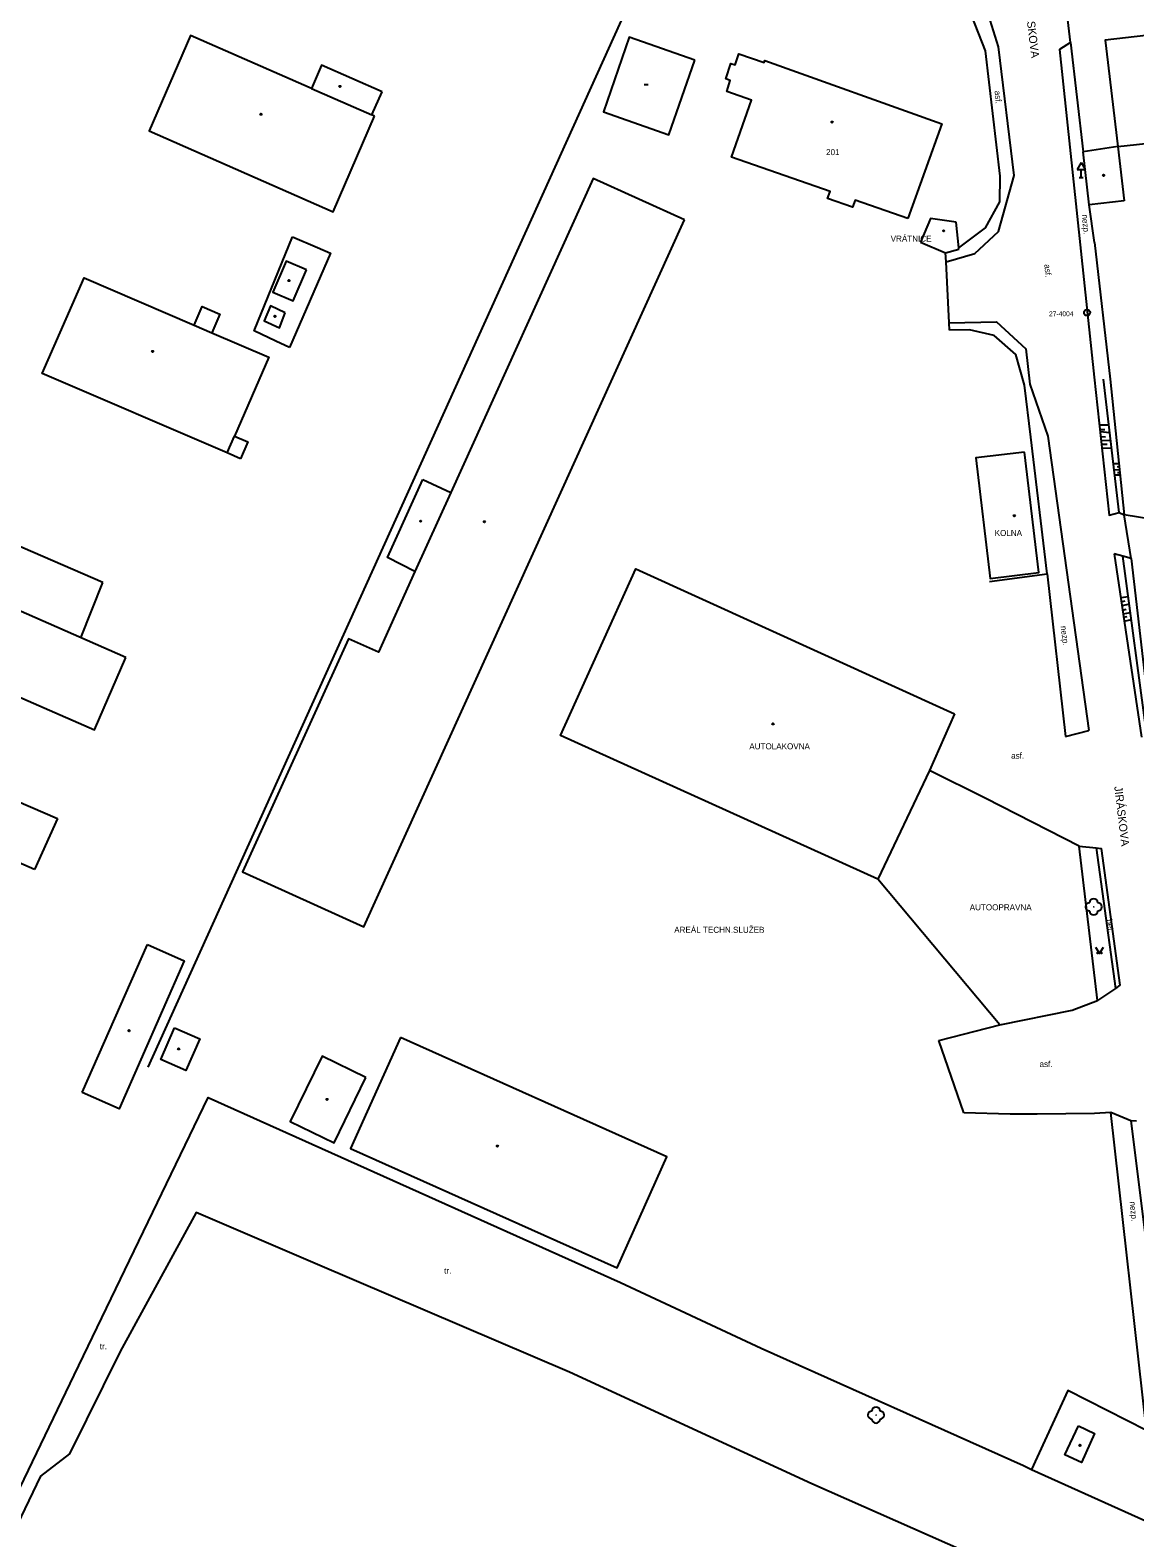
# Model space of a CAD drawing. Extents: x -794191 to -788944, y -1117087 to -1105044.
# Drawn here: x -791908.1 to -791770.9, y -1111291.5 to -1111104.2 of the extents above; entities that cross this region are included whole.
import ezdxf

# ---------------------------------------------------------------- set-up
doc = ezdxf.new("R2010")
doc.units = 0
for name, color, linetype in [('Doplňkové značky', 7, 'Continuous'), ('Hranice - ploty_ zdi', 7, 'Continuous'), ('Komunikace', 7, 'Continuous'), ('Názvy ulic_ silnic_ žel_', 7, 'Continuous'), ('Pomocné popisy', 7, 'Continuous'), ('Popisy budov', 7, 'Continuous'), ('Stavební objekty', 7, 'Continuous'), ('temporary_level_1', 7, 'Continuous'), ('Výškopis', 7, 'Continuous'), ('Zeleň', 7, 'Continuous'), ('Značky druhů budov', 7, 'Continuous'), ('Značky druhů pozemků', 7, 'Continuous'), ('Čísla popisná', 7, 'Continuous')]:
    doc.layers.add(name, color=color, linetype=linetype)

msp = doc.modelspace()

# ---------------------------------------------------------------- linework, layer by layer
at = {"layer": 'Doplňkové značky'}
for p, q in [((-791777.6, -1111120.664), (-791778.1, -1111121.53)), ((-791778.1, -1111121.53), (-791777.1, -1111121.53)), ((-791777.6, -1111120.664), (-791777.1, -1111121.53)), ((-791777.6, -1111122.53), (-791777.6, -1111121.53)), ((-791777.85, -1111122.53), (-791777.35, -1111122.53))]:
    msp.add_line(p, q, dxfattribs=at)
at = {"layer": 'Hranice - ploty_ zdi'}
for p, q in [((-791893.41, -1111233.04), (-791827.17, -1111086.47)), ((-791778.93, -1111105.75), (-791779.56, -1111100.47)), ((-791778.93, -1111105.75), (-791777.37, -1111119.34)), ((-791775.93, -1111130.6), (-791776.61, -1111125.94)), ((-791794.38, -1111133.03), (-791794.43, -1111131.9)), ((-791793.97, -1111140.57), (-791794.38, -1111133.03)), ((-791793.96, -1111141.48), (-791793.97, -1111140.57)), ((-791781.84, -1111171.78), (-791783.84, -1111154.77)), ((-791771.39, -1111169.87), (-791772.27, -1111164.42)), ((-791745.88, -1111168.7), (-791772.27, -1111164.42)), ((-791771.39, -1111169.87), (-791768.83, -1111192.01)), ((-791789.44, -1111199.65), (-791796.41, -1111196.19)), ((-791777.84, -1111205.59), (-791789.44, -1111199.65)), ((-791775.57, -1111224.76), (-791777.84, -1111205.59)), ((-791787.71, -1111227.76), (-791802.86, -1111209.67)), ((-791778.7, -1111225.97), (-791775.57, -1111224.76)), ((-791792.17, -1111238.7), (-791795.27, -1111229.72)), ((-791786.42, -1111238.88), (-791792.17, -1111238.7)), ((-791783.08, -1111238.89), (-791786.42, -1111238.88)), ((-791775.95, -1111238.78), (-791783.08, -1111238.89)), ((-791773.9, -1111238.68), (-791775.95, -1111238.78))]:
    msp.add_line(p, q, dxfattribs=at)
for points in [[(-791792.79, -1111131.26), (-791789.46, -1111128.79), (-791787.71, -1111125.56), (-791787.66, -1111122.35), (-791789.49, -1111106.79), (-791792.03, -1111100.21), (-791794.06, -1111097.37)], [(-791875.89, -1111143.64), (-791877.56, -1111142.86), (-791880.28, -1111141.6), (-791875.52, -1111129.92)], [(-791875.52, -1111129.92), (-791872.41, -1111131.23), (-791870.79, -1111131.92), (-791875.89, -1111143.64)], [(-791775.93, -1111130.6), (-791773.99, -1111147.58), (-791772.27, -1111164.42)], [(-791783.84, -1111154.77), (-791784.64, -1111148.31), (-791785.7, -1111144.51), (-791788.42, -1111142.18), (-791791.48, -1111141.44), (-791793.96, -1111141.48)], [(-791788.97, -1111172.73), (-791781.84, -1111171.78), (-791779.55, -1111191.96)], [(-791795.27, -1111229.72), (-791787.71, -1111227.76), (-791778.7, -1111225.97)], [(-791952.36, -1111312.67), (-791927.97, -1111323.98), (-791902.63, -1111271.29), (-791885.98, -1111236.8), (-791834.77, -1111259.8), (-791817.31, -1111267.93), (-791784.77, -1111282.51), (-791783.77, -1111282.99), (-791768.03, -1111290.1)], [(-791769.48, -1111278.18), (-791773.9, -1111238.68)], [(-791769.48, -1111278.18), (-791779.24, -1111273.2), (-791783.77, -1111282.99)]]:
    msp.add_lwpolyline(points, dxfattribs=at)
at = {"layer": 'Komunikace'}
for p, q in [((-791781.72, -1111154.66), (-791776.67, -1111191.24)), ((-791772.41, -1111169.58), (-791773.5, -1111169.29)), ((-791773.5, -1111169.29), (-791770.13, -1111192.05)), ((-791771.39, -1111169.87), (-791772.41, -1111169.58)), ((-791779.55, -1111191.96), (-791776.67, -1111191.24)), ((-791777.84, -1111205.59), (-791775.72, -1111205.81)), ((-791773.34, -1111223.25), (-791775.57, -1111224.76)), ((-791771.42, -1111239.71), (-791773.9, -1111238.68))]:
    msp.add_line(p, q, dxfattribs=at)
for points in [[(-791794.38, -1111133.03), (-791790.79, -1111131.97), (-791787.86, -1111129.24), (-791785.94, -1111122.27), (-791787.88, -1111106.29), (-791789.73, -1111100.3), (-791792.26, -1111096.65), (-791795.2, -1111094.05), (-791798.52, -1111091.83), (-791820.06, -1111082.22), (-791821.72, -1111083.06)], [(-791778.93, -1111105.75), (-791780.3, -1111106.63), (-791775.99, -1111147.35)], [(-791793.97, -1111140.57), (-791788.11, -1111140.46), (-791784.49, -1111143.81), (-791783.97, -1111148.19), (-791781.72, -1111154.66)], [(-791775.99, -1111147.35), (-791774.13, -1111164.48), (-791772.89, -1111164.13), (-791772.27, -1111164.42)], [(-791775.72, -1111205.81), (-791773.34, -1111223.25)], [(-791775.72, -1111205.81), (-791775.11, -1111205.88), (-791772.79, -1111222.87), (-791773.34, -1111223.25)], [(-791770.72, -1111239.74), (-791771.42, -1111239.71), (-791767.6, -1111270.45), (-791766.43, -1111279.86), (-791769.2, -1111280.46)]]:
    msp.add_lwpolyline(points, dxfattribs=at)
at = {"layer": 'Stavební objekty'}
for p, q in [((-791773.07, -1111118.69), (-791777.37, -1111119.34)), ((-791776.61, -1111125.94), (-791777.37, -1111119.34)), ((-791773.07, -1111118.69), (-791772.25, -1111125.44)), ((-791772.25, -1111125.44), (-791776.61, -1111125.94)), ((-791792.79, -1111131.26), (-791793.14, -1111128.08)), ((-791797.53, -1111130.57), (-791794.43, -1111131.9)), ((-791794.43, -1111131.9), (-791792.77, -1111131.45)), ((-791792.77, -1111131.45), (-791792.79, -1111131.26)), ((-791896.18, -1111182.17), (-791929.29, -1111167.58)), ((-791793.32, -1111189.15), (-791796.41, -1111196.19))]:
    msp.add_line(p, q, dxfattribs=at)
for points in [[(-791763.04, -1111117.59), (-791764.52, -1111104.33), (-791774.61, -1111105.46), (-791773.07, -1111118.69)], [(-791825.56, -1111107.98), (-791833.7, -1111105.11), (-791836.89, -1111114.4), (-791828.79, -1111117.23)], [(-791799.11, -1111127.63), (-791805.67, -1111125.34), (-791805.98, -1111126.23), (-791809.09, -1111125.14), (-791808.78, -1111124.26), (-791821.01, -1111119.99), (-791818.51, -1111112.94), (-791821.6, -1111111.84), (-791821.16, -1111110.47), (-791821.71, -1111110.29), (-791821.09, -1111108.38), (-791820.54, -1111108.56), (-791820.12, -1111107.18), (-791816.97, -1111108.26), (-791816.88, -1111108.01), (-791794.92, -1111115.87)], [(-791873.79, -1111134.01), (-791876.28, -1111132.94), (-791877.93, -1111136.78), (-791875.42, -1111137.87)], [(-791876.4, -1111139.33), (-791878.24, -1111138.46), (-791879.02, -1111140.32), (-791877.13, -1111141.19)], [(-791784.65, -1111156.64), (-791790.69, -1111157.36), (-791788.9, -1111172.33), (-791782.86, -1111171.61)], [(-791890.15, -1111228.16), (-791887.03, -1111229.53), (-791888.75, -1111233.44), (-791891.84, -1111232.08)], [(-791862.12, -1111229.34), (-791868.3, -1111243.12), (-791835.22, -1111257.94), (-791829.05, -1111244.17)], [(-791866.4, -1111234.32), (-791871.83, -1111231.67), (-791875.79, -1111239.8), (-791870.33, -1111242.44)], [(-791777.95, -1111277.6), (-791775.93, -1111278.54), (-791777.58, -1111282.15), (-791779.62, -1111281.2)]]:
    msp.add_lwpolyline(points, close=True, dxfattribs=at)
for points in [[(-791873.16, -1111111.47), (-791873.42, -1111111.35), (-791888.18, -1111104.89), (-791893.32, -1111116.72), (-791870.44, -1111126.78), (-791865.32, -1111114.9)], [(-791864.39, -1111111.89), (-791871.91, -1111108.6), (-791873.16, -1111111.47), (-791865.64, -1111114.76)], [(-791865.32, -1111114.9), (-791865.64, -1111114.76), (-791864.39, -1111111.89)], [(-791826.86, -1111127.8), (-791838.18, -1111122.67), (-791855.85, -1111161.64), (-791860.31, -1111171.47), (-791863.72, -1111169.75), (-791859.32, -1111160.06)], [(-791860.31, -1111171.47), (-791864.85, -1111181.5), (-791868.56, -1111179.82), (-791881.71, -1111208.78), (-791866.64, -1111215.6), (-791826.86, -1111127.8)], [(-791793.14, -1111128.08), (-791796.3, -1111127.63), (-791797.53, -1111130.57)], [(-791883.6, -1111156.75), (-791906.6, -1111146.88), (-791901.38, -1111134.99), (-791887.72, -1111140.87), (-791886.72, -1111138.56), (-791884.51, -1111139.51), (-791885.51, -1111141.82)], [(-791887.72, -1111140.87), (-791885.51, -1111141.82), (-791878.45, -1111144.86), (-791882.69, -1111154.65), (-791881.04, -1111155.36), (-791881.95, -1111157.47)], [(-791881.95, -1111157.47), (-791883.6, -1111156.75), (-791882.69, -1111154.65)], [(-791859.32, -1111160.06), (-791855.85, -1111161.64)], [(-791899.06, -1111172.83), (-791926.12, -1111161.13), (-791928.93, -1111167.73)], [(-791796.41, -1111196.19), (-791802.86, -1111209.67), (-791842.25, -1111191.83), (-791832.89, -1111171.15), (-791793.32, -1111189.15)], [(-791901.78, -1111179.7), (-791899.06, -1111172.83)], [(-791933.07, -1111175.98), (-791933.36, -1111176.62), (-791900.08, -1111191.14), (-791896.18, -1111182.17)], [(-791907.54, -1111208.5), (-791941.1, -1111193.84), (-791938.24, -1111187.64), (-791904.69, -1111202.15)], [(-791904.69, -1111202.15), (-791907.54, -1111208.5)], [(-791901.62, -1111236.19), (-791893.52, -1111217.8)], [(-791893.52, -1111217.8), (-791888.94, -1111219.81), (-791897.02, -1111238.22), (-791901.62, -1111236.19)]]:
    msp.add_lwpolyline(points, dxfattribs=at)
at = {"layer": 'temporary_level_1'}
for radius in [0.375, 0.0005]:
    msp.add_circle((-791776.87, -1111139.32), radius, dxfattribs=at)
at = {"layer": 'Výškopis'}
for p, q in [((-791772.89, -1111164.13), (-791774.82, -1111147.58)), ((-791774.15, -1111153.31), (-791775.34, -1111153.3)), ((-791775.29, -1111153.84), (-791774.68, -1111153.83)), ((-791774.04, -1111154.24), (-791775.25, -1111154.14)), ((-791775.19, -1111154.72), (-791774.59, -1111154.75)), ((-791775.14, -1111155.18), (-791773.93, -1111155.19)), ((-791775.09, -1111155.66), (-791774.37, -1111155.66)), ((-791775.04, -1111156.1), (-791773.82, -1111156.15)), ((-791773.6, -1111158.07), (-791772.92, -1111158.04)), ((-791772.84, -1111158.86), (-791773.5, -1111158.89)), ((-791772.87, -1111158.5), (-791773.14, -1111158.46)), ((-791772.77, -1111159.52), (-791773.43, -1111159.52)), ((-791772.8, -1111159.23), (-791773.11, -1111159.22)), ((-791769.39, -1111192.07), (-791772.41, -1111169.58)), ((-791771.73, -1111174.62), (-791772.69, -1111174.73)), ((-791772.62, -1111175.25), (-791772.14, -1111175.13)), ((-791771.61, -1111175.52), (-791772.55, -1111175.72)), ((-791772.47, -1111176.27), (-791772.01, -1111176.17)), ((-791772.4, -1111176.73), (-791771.47, -1111176.58)), ((-791772.34, -1111177.15), (-791771.88, -1111177.08)), ((-791772.26, -1111177.63), (-791771.35, -1111177.45))]:
    msp.add_line(p, q, dxfattribs=at)
at = {"layer": 'Zeleň'}
msp.add_lwpolyline([(-791763.89, -1111344.06), (-791765.15, -1111309.8), (-791766.96, -1111304.3), (-791811.03, -1111284.77), (-791841.14, -1111270.91), (-791872.42, -1111257.54), (-791887.48, -1111251.1), (-791896.9, -1111268.34), (-791903.2, -1111281.06), (-791906.8, -1111283.84), (-791926.6, -1111325.1), (-791953.15, -1111313.19)], dxfattribs=at)
for centre in [(-791776.05, -1111213.12), (-791803.07, -1111276.25)]:
    msp.add_circle(centre, 0.0005, dxfattribs=at)
for centre, start, end in [((-791776.55, -1111213.12), 89.99999, 269.99999), ((-791776.05, -1111212.62), 0, 179.99999), ((-791775.55, -1111213.12), 270, 89.99999), ((-791776.05, -1111213.62), 179.99999, 359.99999), ((-791803.57, -1111276.25), 89.99999, 269.99999), ((-791803.07, -1111275.75), 0, 179.99999), ((-791803.07, -1111276.75), 179.99999, 359.99999), ((-791802.57, -1111276.25), 270, 89.99999)]:
    msp.add_arc(centre, 0.5, start, end, dxfattribs=at)
at = {"layer": 'Značky druhů budov'}
msp.add_line((-791831.85, -1111110.99), (-791831.35, -1111110.99), dxfattribs=at)
for centre in [(-791869.62, -1111111.23), (-791879.42, -1111114.68), (-791808.52, -1111115.65), (-791774.82, -1111122.27), (-791794.66, -1111129.16), (-791875.96, -1111135.33), (-791877.69, -1111139.78), (-791892.88, -1111144.14), (-791785.9, -1111164.55), (-791859.59, -1111165.22), (-791851.68, -1111165.3), (-791815.86, -1111190.4), (-791895.79, -1111228.5), (-791889.64, -1111230.76), (-791871.21, -1111237.04), (-791850.07, -1111242.84), (-791777.75, -1111280)]:
    msp.add_circle(centre, 0.0875, dxfattribs=at)
at = {"layer": 'Značky druhů pozemků'}
msp.add_lwpolyline([(-791775.81, -1111218.15), (-791775.31, -1111218.9), (-791774.81, -1111218.15)], dxfattribs=at)
for centre in [(-791775.56, -1111218.85), (-791775.06, -1111218.85)]:
    msp.add_circle(centre, 0.05, dxfattribs=at)

# ---------------------------------------------------------------- texts
at = {"layer": 'Názvy ulic_ silnic_ žel_'}
for p in [(-791784.68, -1111100.29), (-791773.5, -1111198.19)]:
    msp.add_text('JIRÁSKOVA', height=1, rotation=276.86373, dxfattribs=at).set_placement(p)
at = {"layer": 'Pomocné popisy'}
for s, rotation, p in [('asf.', 275.30436, (-791788.35, -1111111.79)), ('nezp.', 275.30436, (-791777.52, -1111127.16)), ('asf.', 275.30436, (-791782.18, -1111133.34)), ('nezp.', 276.87309, (-791780.15, -1111178.27)), ('bet.', 280.04935, (-791774.479, -1111214.733)), ('nezp.', 275.52473, (-791771.58, -1111249.75))]:
    msp.add_text(s, height=0.75, rotation=rotation, dxfattribs=at).set_placement(p)
for s, p in [('asf.', (-791786.3, -1111194.72)), ('asf.', (-791782.77, -1111233.02)), ('tr.', (-791856.68, -1111258.69)), ('tr.', (-791899.43, -1111268.08))]:
    msp.add_text(s, height=0.75, dxfattribs=at).set_placement(p)
at = {"layer": 'Popisy budov'}
for s, p in [('VRÁTNICE', (-791801.25, -1111130.5)), ('KOLNA', (-791788.34, -1111167.06)), ('AUTOLAKOVNA', (-791818.8, -1111193.56)), ('AUTOOPRAVNA', (-791791.44, -1111213.55)), ('AREÁL TECHN.SLUŽEB', (-791828.12, -1111216.35))]:
    msp.add_text(s, height=0.75, dxfattribs=at).set_placement(p)
at = {"layer": 'temporary_level_1'}
msp.add_text('27-4004', height=0.6, dxfattribs=at).set_placement((-791781.595, -1111139.765))
at = {"layer": 'Čísla popisná'}
msp.add_text('201', height=0.75, dxfattribs=at).set_placement((-791809.27, -1111119.76))

doc.saveas('drawing.dxf')
